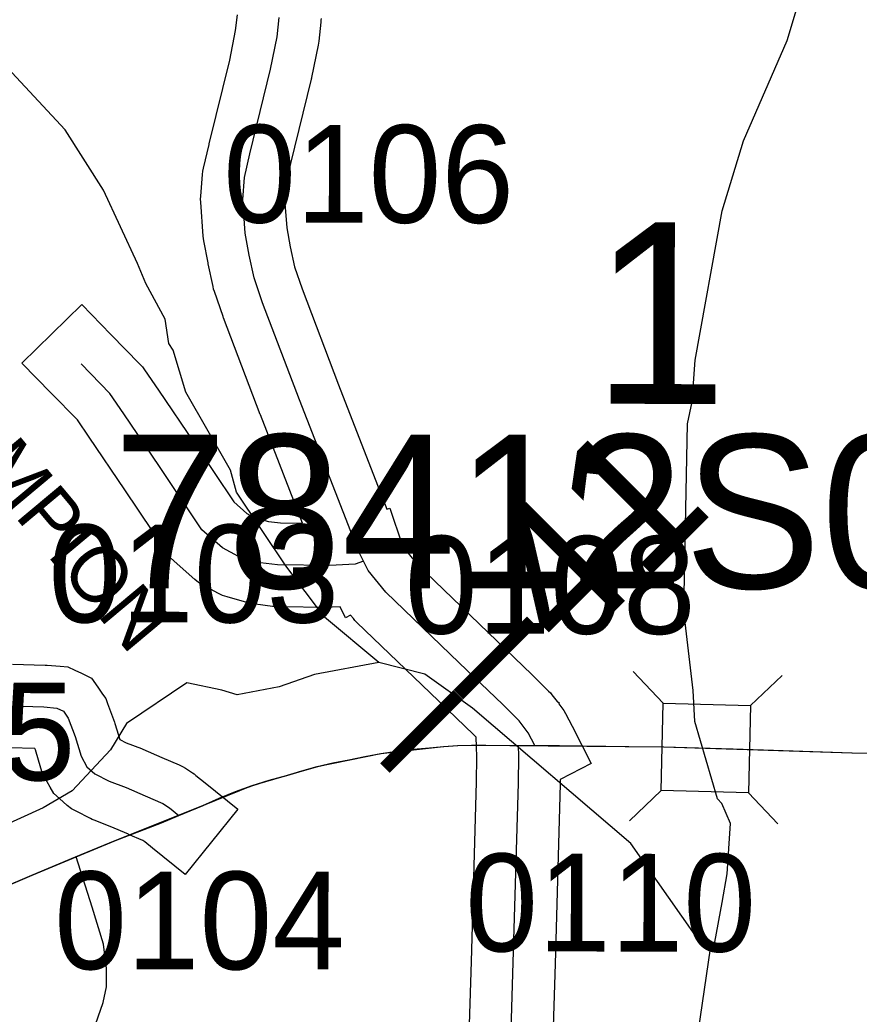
# Model space of a CAD drawing. Extents: x -132.8 to -73.3, y -60 to -26.
# Drawn here: x -87.075 to -86.474, y -52.137 to -51.425 of the extents above; entities that cross this region are included whole.
import ezdxf

# ---------------------------------------------------------------- set-up
doc = ezdxf.new("R2010")
doc.units = 0
for name, color, linetype in [('tdCoHydroRiver', 7, 'Continuous'), ('tdCoPriCL', 7, 'Continuous'), ('tdCoPrimary', 7, 'Continuous'), ('tdCoPriNonDiv', 7, 'Continuous'), ('tdCoPriNonDivCL', 7, 'Continuous'), ('tdCoSecRdNmbr', 7, 'Continuous'), ('tdCoSecRdTxt', 7, 'Continuous'), ('tdCoSecRteBand', 7, 'Continuous'), ('tdCoSecRteCL', 7, 'Continuous'), ('tdCoSectNmbr', 7, 'Continuous'), ('tdCoStrucNonDivPri', 7, 'Continuous'), ('tdCoStrucPriMaintName', 7, 'Continuous'), ('tdCoStrucSec', 7, 'Continuous'), ('tdCoSurfGravel', 7, 'Continuous'), ('tdCoSurfLNO', 7, 'Continuous'), ('tdStHwyPriRefPost1', 7, 'Continuous')]:
    doc.layers.add(name, color=color, linetype=linetype)

msp = doc.modelspace()

# ---------------------------------------------------------------- linework, layer by layer
at = {"layer": 'tdCoHydroRiver'}
for points in [[(-86.59274, -51.90564), (-86.59954, -51.84872), (-86.59696, -51.71468), (-86.59351, -51.69897), (-86.59136, -51.66904), (-86.57194, -51.56215), (-86.55677, -51.51196), (-86.52541, -51.44), (-86.50855, -51.38354), (-86.50311, -51.34736), (-86.50199, -51.28902), (-86.50667, -51.28577), (-86.51107, -51.26833), (-86.52785, -51.23804), (-86.55709, -51.19961), (-86.58, -51.15973), (-86.57984, -51.15185), (-86.59362, -51.12949), (-86.60685, -51.07876), (-86.61079, -51.03767), (-86.6165, -51.00601), (-86.61936, -50.90815), (-86.61661, -50.89525)], [(-86.81803, -51.8855), (-86.85686, -51.8532), (-86.88456, -51.81638), (-86.91984, -51.76364), (-86.92427, -51.74778), (-86.95634, -51.69195), (-86.96524, -51.6618), (-86.9683, -51.65701), (-86.97112, -51.6396), (-86.98483, -51.6141), (-86.99087, -51.59978), (-87.01511, -51.54725), (-87.04269, -51.50413), (-87.09063, -51.45273), (-87.14062, -51.42652), (-87.21309, -51.43157)], [(-86.81803, -51.8855), (-86.86396, -51.89408), (-86.88938, -51.90305), (-86.91948, -51.90878), (-86.93046, -51.90541), (-86.95561, -51.90019), (-86.99878, -51.92933), (-87.01019, -51.94803), (-87.03758, -51.97748), (-87.05833, -51.9897), (-87.16181, -52.0366), (-87.172, -52.07426), (-87.18677, -52.10395), (-87.21092, -52.12872), (-87.24441, -52.147), (-87.31904, -52.1708), (-87.42104, -52.22246), (-87.44995, -52.24871), (-87.46136, -52.26742)], [(-86.58051, -52.09044), (-86.59137, -52.08076), (-86.63745, -52.0152), (-86.7508, -51.91835), (-86.78505, -51.89403), (-86.81803, -51.8855)], [(-86.58051, -52.09044), (-86.57726, -52.08577), (-86.57198, -52.05748), (-86.56844, -52.03704), (-86.56616, -52.0008), (-86.5722, -51.98649), (-86.57529, -51.98327), (-86.59158, -51.92774), (-86.59274, -51.90564)], [(-86.4682, -52.57059), (-86.47406, -52.54682), (-86.47861, -52.53727), (-86.48295, -52.51667), (-86.48908, -52.50709), (-86.49618, -52.46594), (-86.50079, -52.45954), (-86.50358, -52.44056), (-86.51093, -52.41202), (-86.53377, -52.36899), (-86.57391, -52.32246), (-86.58905, -52.28904), (-86.59624, -52.25262), (-86.59325, -52.17853), (-86.58051, -52.09044)]]:
    msp.add_lwpolyline(points, dxfattribs=at)
at = {"layer": 'tdCoPriCL'}
msp.add_lwpolyline([(-87.10191, -52.05286), (-87.06664, -52.03782), (-87.03519, -52.02482), (-87.00696, -52.01316), (-86.97416, -52.00034), (-86.96153, -51.99516), (-86.94408, -51.988), (-86.93243, -51.98282), (-86.9206, -51.97807), (-86.9086, -51.97377), (-86.89644, -51.96993), (-86.88415, -51.96655), (-86.87315, -51.96312), (-86.86204, -51.96008), (-86.85082, -51.95744), (-86.83952, -51.95521), (-86.82809, -51.95279), (-86.81659, -51.95071), (-86.80504, -51.94898), (-86.79344, -51.9476), (-86.78181, -51.94657), (-86.77178, -51.94569), (-86.76174, -51.94511), (-86.75168, -51.94483), (-86.74161, -51.94485), (-86.71843, -51.94496), (-86.70659, -51.94501), (-86.68884, -51.9451), (-86.63928, -51.94575), (-86.61412, -51.94608), (-86.56455, -51.94731), (-86.53566, -51.94832), (-86.47922, -51.95027), (-86.368, -51.95274)], dxfattribs=at)
at = {"layer": 'tdCoPrimary'}
for points in [[(-87.10153, -52.05286), (-87.06626, -52.03782), (-87.03481, -52.02482), (-87.00658, -52.01316), (-86.97378, -52.00034), (-86.96115, -51.99516), (-86.9437, -51.988), (-86.93205, -51.98282), (-86.92022, -51.97807), (-86.90822, -51.97377), (-86.89606, -51.96993), (-86.88377, -51.96655), (-86.87277, -51.96312), (-86.86166, -51.96008), (-86.85044, -51.95744), (-86.83914, -51.95521), (-86.82771, -51.95279), (-86.81622, -51.95071), (-86.80466, -51.94898), (-86.79307, -51.9476), (-86.78143, -51.94657), (-86.77141, -51.94569), (-86.76136, -51.94511), (-86.7513, -51.94483), (-86.74123, -51.94485), (-86.71805, -51.94496), (-86.70622, -51.94501), (-86.68846, -51.9451), (-86.63891, -51.94575)], [(-87.10153, -52.05286), (-87.06626, -52.03782), (-87.03481, -52.02482), (-87.00658, -52.01316), (-86.97378, -52.00034), (-86.96115, -51.99516), (-86.9437, -51.988), (-86.93205, -51.98282), (-86.92022, -51.97807), (-86.90822, -51.97377), (-86.89606, -51.96993), (-86.88377, -51.96655), (-86.87277, -51.96312), (-86.86166, -51.96008), (-86.85044, -51.95744), (-86.83914, -51.95521), (-86.82771, -51.95279), (-86.81622, -51.95071), (-86.80466, -51.94898), (-86.79307, -51.9476), (-86.78143, -51.94657), (-86.77141, -51.94569), (-86.76136, -51.94511), (-86.7513, -51.94483), (-86.74123, -51.94485), (-86.71805, -51.94496), (-86.70622, -51.94501), (-86.68846, -51.9451), (-86.63891, -51.94575)], [(-87.10153, -52.05286), (-87.06626, -52.03782), (-87.03481, -52.02482), (-87.00658, -52.01316), (-86.97378, -52.00034), (-86.96115, -51.99516), (-86.9437, -51.988), (-86.93205, -51.98282), (-86.92022, -51.97807), (-86.90822, -51.97377), (-86.89606, -51.96993), (-86.88377, -51.96655), (-86.87277, -51.96312), (-86.86166, -51.96008), (-86.85044, -51.95744), (-86.83914, -51.95521), (-86.82771, -51.95279), (-86.81622, -51.95071), (-86.80466, -51.94898), (-86.79307, -51.9476), (-86.78143, -51.94657), (-86.77141, -51.94569), (-86.76136, -51.94511), (-86.7513, -51.94483), (-86.74123, -51.94485), (-86.71805, -51.94496), (-86.70622, -51.94501), (-86.68846, -51.9451), (-86.63891, -51.94575), (-86.61374, -51.94608), (-86.56417, -51.94731), (-86.53528, -51.94832), (-86.47884, -51.95027), (-86.36763, -51.95274)], [(-86.63891, -51.94575), (-86.61374, -51.94608), (-86.56417, -51.94731), (-86.53528, -51.94832)], [(-86.63891, -51.94575), (-86.61374, -51.94608), (-86.56417, -51.94731), (-86.53528, -51.94832)], [(-86.53528, -51.94832), (-86.47884, -51.95027), (-86.36763, -51.95274), (-86.25197, -51.95595), (-86.21765, -51.95689)], [(-86.53528, -51.94832), (-86.47884, -51.95027), (-86.36763, -51.95274), (-86.25197, -51.95595), (-86.21765, -51.95689)]]:
    msp.add_lwpolyline(points, dxfattribs=at)
at = {"layer": 'tdCoPriNonDiv'}
msp.add_lwpolyline([(-88.33691, -52.1372), (-87.95171, -52.13523), (-87.64641, -52.13104), (-87.43236, -52.13202), (-87.39438, -52.13005), (-87.30067, -52.11895), (-87.25086, -52.10761), (-87.22052, -52.09898), (-87.16084, -52.07728), (-87.00696, -52.01316), (-86.94408, -51.988), (-86.9086, -51.97377), (-86.86204, -51.96008), (-86.81659, -51.95071), (-86.77178, -51.94569), (-86.76174, -51.94511), (-86.75168, -51.94483), (-86.61412, -51.94608), (-86.47922, -51.95027), (-86.368, -51.95274), (-86.17171, -51.95817), (-86.11809, -51.95939)], dxfattribs=at)
at = {"layer": 'tdCoPriNonDivCL'}
msp.add_lwpolyline([(-87.10191, -52.05286), (-87.06664, -52.03782), (-87.03519, -52.02482), (-87.00696, -52.01316), (-86.97416, -52.00034), (-86.96153, -51.99516), (-86.94408, -51.988), (-86.93243, -51.98282), (-86.9206, -51.97807), (-86.9086, -51.97377), (-86.89644, -51.96993), (-86.88415, -51.96655), (-86.87315, -51.96312), (-86.86204, -51.96008), (-86.85082, -51.95744), (-86.83952, -51.95521), (-86.82809, -51.95279), (-86.81659, -51.95071), (-86.80504, -51.94898), (-86.79344, -51.9476), (-86.78181, -51.94657), (-86.77178, -51.94569), (-86.76174, -51.94511), (-86.75168, -51.94483), (-86.74161, -51.94485), (-86.71843, -51.94496), (-86.70659, -51.94501), (-86.68884, -51.9451), (-86.63928, -51.94575), (-86.61412, -51.94608), (-86.56455, -51.94731), (-86.53566, -51.94832), (-86.47922, -51.95027), (-86.368, -51.95274)], dxfattribs=at)
msp.add_lwpolyline([(-87.10191, -52.05286), (-87.06664, -52.03782), (-87.03519, -52.02482), (-87.00696, -52.01316), (-86.97416, -52.00034), (-86.96153, -51.99516), (-86.94408, -51.988), (-86.93243, -51.98282), (-86.9206, -51.97807), (-86.9086, -51.97377), (-86.89644, -51.96993), (-86.88415, -51.96655), (-86.87315, -51.96312), (-86.86204, -51.96008), (-86.85082, -51.95744), (-86.83952, -51.95521), (-86.82809, -51.95279), (-86.81659, -51.95071), (-86.80504, -51.94898), (-86.79344, -51.9476), (-86.78181, -51.94657), (-86.77178, -51.94569), (-86.76174, -51.94511), (-86.75168, -51.94483), (-86.74161, -51.94485), (-86.71843, -51.94496), (-86.70659, -51.94501), (-86.68884, -51.9451), (-86.63928, -51.94575), (-86.61412, -51.94608), (-86.56455, -51.94731), (-86.53566, -51.94832), (-86.47922, -51.95027), (-86.368, -51.95274)], dxfattribs=at)
at = {"layer": 'tdCoSecRteBand'}
for points in [[(-86.75513, -52.21258), (-86.75168, -52.09967), (-86.74805, -51.97136), (-86.74781, -51.95302), (-86.74804, -51.9459), (-86.74825, -51.93907), (-86.75014, -51.93718), (-86.78118, -51.90741), (-86.78119, -51.90739), (-86.78121, -51.90738), (-86.83374, -51.85682), (-86.83508, -51.85553), (-86.83625, -51.85408), (-86.83822, -51.85165), (-86.84178, -51.85349), (-86.84579, -51.84574), (-86.85136, -51.84604), (-86.85238, -51.8461), (-86.8534, -51.84609), (-86.89088, -51.84559), (-86.89248, -51.84557), (-86.89406, -51.84538), (-86.90639, -51.8439), (-86.9087, -51.84363), (-86.91094, -51.843), (-86.92672, -51.83856), (-86.92997, -51.83764), (-86.93293, -51.83604), (-86.94427, -51.82987), (-86.94726, -51.82825), (-86.94981, -51.826), (-86.9646, -51.81293), (-86.96752, -51.81035), (-86.96968, -51.80711), (-86.99995, -51.76184), (-87.02553, -51.7242), (-87.02554, -51.72419), (-87.02555, -51.72417), (-87.03392, -51.71183), (-87.05276, -51.69254), (-87.07372, -51.67108), (-87.0308, -51.62915), (-87.00984, -51.65062), (-86.98913, -51.67182), (-86.98726, -51.67374), (-86.98576, -51.67595), (-86.9759, -51.69049), (-86.95026, -51.7282), (-86.9502, -51.7283), (-86.95013, -51.72839), (-86.92196, -51.77053), (-86.91263, -51.77878), (-86.90724, -51.78171), (-86.89694, -51.78461), (-86.8885, -51.78562), (-86.87263, -51.78583), (-86.90279, -51.70822), (-86.90283, -51.70812), (-86.90287, -51.70803), (-86.92926, -51.63873), (-86.92944, -51.63826), (-86.9296, -51.63778), (-86.93577, -51.61977), (-86.93635, -51.61806), (-86.93673, -51.61628), (-86.94018, -51.6), (-86.94026, -51.59966), (-86.94032, -51.59931), (-86.94328, -51.58352), (-86.9436, -51.58184), (-86.94372, -51.58013), (-86.94545, -51.55596), (-86.94561, -51.55371), (-86.94543, -51.55145), (-86.9442, -51.53592), (-86.94402, -51.53369), (-86.94351, -51.53151), (-86.93957, -51.5145), (-86.93953, -51.51433), (-86.93949, -51.51417), (-86.92483, -51.45408), (-86.92054, -51.43285), (-86.91934, -51.42166)], [(-86.85939, -51.42433), (-86.85942, -51.42558), (-86.85955, -51.42681), (-86.86103, -51.44062), (-86.86118, -51.44201), (-86.86146, -51.44337), (-86.86614, -51.46655), (-86.86626, -51.46714), (-86.8664, -51.46772), (-86.88116, -51.52822), (-86.88456, -51.54289), (-86.88544, -51.55395), (-86.88399, -51.57415), (-86.88142, -51.5879), (-86.87841, -51.60205), (-86.873, -51.61786), (-86.84683, -51.68658), (-86.81219, -51.77573), (-86.81012, -51.77503), (-86.80125, -51.80129), (-86.80027, -51.80316), (-86.79079, -51.81488), (-86.73962, -51.86413), (-86.70838, -51.8941), (-86.70816, -51.89432), (-86.70794, -51.89454), (-86.69635, -51.90613), (-86.6951, -51.90737), (-86.69401, -51.90875), (-86.69031, -51.91344), (-86.69008, -51.91373), (-86.68986, -51.91402), (-86.68984, -51.91405), (-86.68901, -51.91403), (-86.68897, -51.91521), (-86.6869, -51.91797), (-86.68541, -51.91996), (-86.68427, -51.92217), (-86.67958, -51.93121), (-86.66578, -51.95784), (-86.68802, -51.96937), (-86.68806, -51.97236), (-86.68806, -51.97259), (-86.68807, -51.97282), (-86.6917, -52.1014), (-86.6917, -52.10144), (-86.6917, -52.10147), (-86.69515, -52.21433)], [(-87.08042, -51.88672), (-87.05699, -51.88746), (-87.05628, -51.88748), (-87.05557, -51.88754), (-87.0462, -51.88828), (-87.0407, -51.88871), (-87.03572, -51.89107), (-87.03104, -51.89329), (-87.02386, -51.89669), (-87.0193, -51.9032), (-87.01585, -51.90813), (-87.01363, -51.9113), (-87.01229, -51.91492), (-87.00736, -51.92823), (-87.00702, -51.92915), (-87.00674, -51.93008), (-87.00359, -51.94067), (-86.99891, -51.94301), (-86.98808, -51.94722), (-86.9875, -51.94744), (-86.98694, -51.94769), (-86.97343, -51.95358), (-86.96092, -51.95898), (-86.95858, -51.95999), (-86.95645, -51.96137), (-86.95152, -51.96458), (-86.95022, -51.96542), (-86.94901, -51.9664), (-86.9423, -51.97182), (-86.91896, -51.99068), (-86.95667, -52.03735), (-86.98001, -52.01849), (-86.98552, -52.01404), (-86.98702, -52.01306), (-86.99726, -52.00865), (-86.99732, -52.00862), (-86.99737, -52.0086), (-87.01037, -52.00292), (-87.02194, -51.99843), (-87.02325, -51.99792), (-87.0245, -51.9973), (-87.03485, -51.99212), (-87.03825, -51.99042), (-87.04112, -51.98792), (-87.04679, -51.98299), (-87.05084, -51.97948), (-87.05341, -51.97478), (-87.05761, -51.96713), (-87.05914, -51.96434), (-87.06005, -51.96128), (-87.06396, -51.94816), (-87.0643, -51.94726), (-87.0823, -51.94669)]]:
    msp.add_lwpolyline(points, dxfattribs=at)
at = {"layer": 'tdCoSecRteCL'}
for points in [[(-86.82894, -51.81305), (-86.83266, -51.80586), (-86.87483, -51.69735), (-86.90122, -51.62806), (-86.90738, -51.61005), (-86.91084, -51.59378), (-86.9138, -51.57799), (-86.91552, -51.55383), (-86.91429, -51.53829), (-86.91034, -51.52128), (-86.89555, -51.46061), (-86.89086, -51.43743), (-86.88938, -51.42362)], [(-86.82894, -51.81305), (-86.835, -51.8151), (-86.853, -51.81609), (-86.89049, -51.8156), (-86.90282, -51.81412), (-86.9186, -51.80968), (-86.92995, -51.80351), (-86.94474, -51.79044), (-86.97507, -51.74507), (-87.00072, -51.70734), (-87.01059, -51.69279), (-87.0313, -51.67158)], [(-86.70622, -51.94501), (-86.7109, -51.93597), (-86.71386, -51.93203), (-86.71756, -51.92734), (-86.72915, -51.91575), (-86.76041, -51.88576), (-86.81293, -51.83521), (-86.82551, -51.81967), (-86.82894, -51.81305)], [(-87.08136, -51.9167), (-87.05793, -51.91744), (-87.04856, -51.91818), (-87.04388, -51.9204), (-87.04043, -51.92534), (-87.03549, -51.93865), (-87.0313, -51.95271), (-87.02711, -51.96035), (-87.02144, -51.96529), (-87.01108, -51.97046), (-86.99894, -51.97518), (-86.98537, -51.9811), (-86.9728, -51.98653), (-86.96787, -51.98973), (-86.96115, -51.99516)], [(-86.73501, -52.6569), (-86.73279, -52.5114), (-86.72909, -52.37996), (-86.72687, -52.28354), (-86.72564, -52.23348), (-86.72514, -52.2135), (-86.72169, -52.10055), (-86.71805, -51.97198), (-86.71781, -51.95274), (-86.71805, -51.94496)]]:
    msp.add_lwpolyline(points, dxfattribs=at)
at = {"layer": 'tdCoStrucNonDivPri'}
for points in [[(-86.63585, -51.89213), (-86.61429, -51.91479), (-86.55175, -51.91634)], [(-86.52909, -51.89478), (-86.55175, -51.91634), (-86.5533, -51.97888)], [(-86.6385, -51.99889), (-86.61584, -51.97733), (-86.61429, -51.91479)], [(-86.5322, -52.00106), (-86.5533, -51.97888), (-86.61584, -51.97733)]]:
    msp.add_lwpolyline(points, dxfattribs=at)
at = {"layer": 'tdCoStrucSec'}
for points in [[(-86.63585, -51.89213), (-86.61429, -51.91479), (-86.55175, -51.91634)], [(-86.52909, -51.89478), (-86.55175, -51.91634), (-86.5533, -51.97888)], [(-86.6385, -51.99889), (-86.61584, -51.97733), (-86.61429, -51.91479)], [(-86.5322, -52.00106), (-86.5533, -51.97888), (-86.61584, -51.97733)]]:
    msp.add_lwpolyline(points, dxfattribs=at)
at = {"layer": 'tdCoSurfGravel'}
for points in [[(-86.82894, -51.81305), (-86.83266, -51.80586), (-86.87483, -51.69735), (-86.90122, -51.62806), (-86.90738, -51.61005), (-86.91084, -51.59378), (-86.9138, -51.57799), (-86.91552, -51.55383), (-86.91429, -51.53829), (-86.91034, -51.52128), (-86.89555, -51.46061), (-86.89086, -51.43743), (-86.88938, -51.42362)], [(-86.82894, -51.81305), (-86.835, -51.8151), (-86.853, -51.81609), (-86.89049, -51.8156), (-86.90282, -51.81412), (-86.9186, -51.80968), (-86.92995, -51.80351), (-86.94474, -51.79044), (-86.97507, -51.74507), (-87.00072, -51.70734), (-87.01059, -51.69279), (-87.0313, -51.67158)], [(-86.70622, -51.94501), (-86.7109, -51.93597), (-86.71386, -51.93203), (-86.71756, -51.92734), (-86.72915, -51.91575), (-86.76041, -51.88576), (-86.81293, -51.83521), (-86.82551, -51.81967), (-86.82894, -51.81305)], [(-87.08136, -51.9167), (-87.05793, -51.91744), (-87.04856, -51.91818), (-87.04388, -51.9204), (-87.04043, -51.92534), (-87.03549, -51.93865), (-87.0313, -51.95271), (-87.02711, -51.96035), (-87.02144, -51.96529), (-87.01108, -51.97046), (-86.99894, -51.97518), (-86.98537, -51.9811), (-86.9728, -51.98653), (-86.96787, -51.98973), (-86.96115, -51.99516)], [(-86.74366, -53.16145), (-86.7424, -53.15948), (-86.74142, -53.15357), (-86.74093, -53.07095), (-86.73945, -52.93976), (-86.73821, -52.88698), (-86.73747, -52.8019), (-86.73501, -52.6569), (-86.73279, -52.5114), (-86.72909, -52.37996), (-86.72687, -52.28354), (-86.72564, -52.23348), (-86.72514, -52.2135), (-86.72169, -52.10055), (-86.71805, -51.97198), (-86.71781, -51.95274), (-86.71805, -51.94496)]]:
    msp.add_lwpolyline(points, dxfattribs=at)
at = {"layer": 'tdCoSurfLNO'}
for p, q in [((-87.02339, -52.06081), (-87.03481, -52.02482)), ((-87.01525, -52.0872), (-87.02339, -52.06081)), ((-87.01303, -52.1047), (-87.01525, -52.0872)), ((-87.01303, -52.11777), (-87.01303, -52.1047)), ((-87.0155, -52.12912), (-87.01303, -52.11777)), ((-87.02265, -52.14959), (-87.0155, -52.12912))]:
    msp.add_line(p, q, dxfattribs=at)

# ---------------------------------------------------------------- texts
at = {"layer": 'tdCoSecRdNmbr'}
for s, rotation, p in [('0106', 359.93482, (-86.92942, -51.57048)), ('0103', 359.9347, (-87.05465, -51.85677)), ('0108', 359.93492, (-86.79933, -51.86487)), ('0105', 359.93462, (-87.24365, -51.96973)), ('0110', 359.93495, (-86.75608, -52.09246)), ('0104', 359.93154, (-87.05055, -52.10522))]:
    msp.add_text(s, height=0.07, rotation=rotation, dxfattribs=at).set_placement(p)
at = {"layer": 'tdCoSecRdTxt'}
msp.add_text('CHAMPION', height=0.04, rotation=309.91065, dxfattribs=at).set_placement((-87.18046, -51.65988))
at = {"layer": 'tdCoSectNmbr'}
msp.add_text('1', height=0.13, rotation=359.9349, dxfattribs=at).set_placement((-86.66516, -51.70025))
at = {"layer": 'tdCoStrucPriMaintName'}
msp.add_text('78412S092', height=0.11, dxfattribs=at).set_placement((-87.00828, -51.83242))
msp.add_text('78412S092', height=0.11, dxfattribs=at).set_placement((-87.00828, -51.83242))
msp.add_text('78412S092', height=0.11, dxfattribs=at).set_placement((-87.00828, -51.83242))
at = {"layer": 'tdStHwyPriRefPost1'}
msp.add_text('‒‒41', height=0.1, rotation=45, dxfattribs=at).set_placement((-86.78754, -51.98721))

doc.saveas('drawing.dxf')
